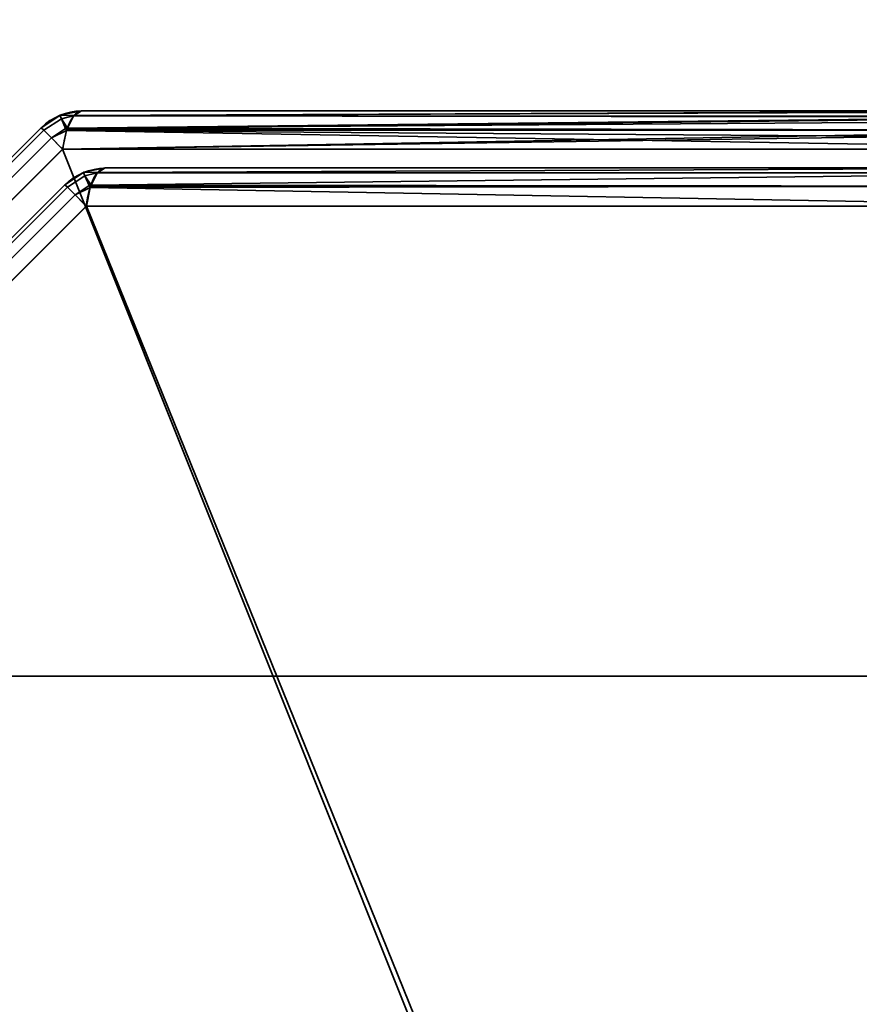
# Model space of a CAD drawing. Header units: millimetres. Extents: x -508 to 6708, y -110 to 248.
# Tile 490 of 656: x 1120 to 1131, y -9 to 3. Entities that reach past the tile are written whole.
import ezdxf

# ---------------------------------------------------------------- set-up
doc = ezdxf.new("R2010")
doc.units = ezdxf.units.MM
doc.layers.add('151', color=7, linetype='Continuous', true_color=0xffffff)

# ---------------------------------------------------------------- blocks, each defined once
blk = doc.blocks.new('UG_SURFACE_002')
at = {"layer": '151', "color": 252, "linetype": 'Continuous', "lineweight": 35}
for points in [[(2057.5, -5.3, 2215.25), (2057.5, 229.4, 2215.25), (942.5, 229.4, 2215.25), (942.5, -5.3, 2215.25)], [(1092.5, -5.3, 2065.25), (1092.5, 229.4, 2065.25), (1907.5, 229.4, 2065.25), (1907.5, -5.3, 2065.25)], [(2057.5, -5.3, 2215.25), (942.5, -5.3, 2215.25), (1092.5, -5.3, 2065.25), (1907.5, -5.3, 2065.25)]]:
    blk.add_3dface(points, dxfattribs=at)
blk = doc.blocks.new('UG_SURFACE_256')
at = {"layer": '151', "color": 252, "linetype": 'Continuous', "lineweight": 35}
for points in [[(1082, -5.3, 2075.25), (1918, -5.3, 2075.25), (1916.5, -5.3, 2073.75), (1083.5, -5.3, 2073.75)], [(1082, -5.3, 2075.25), (1082, -22.22, 2075.25), (1918, -22.22, 2075.25), (1918, -5.3, 2075.25)], [(1083.5, -5.3, 2073.75), (1916.5, -5.3, 2073.75), (1916.5, -22.22, 2073.75), (1083.5, -22.22, 2073.75)]]:
    blk.add_3dface(points, dxfattribs=at)
blk = doc.blocks.new('UG_SURFACE_267')
at = {"layer": '151', "color": 252, "linetype": 'Continuous', "lineweight": 35}
for points in [[(1120.832, 1.587, 1157.739), (1120.605, 1.436, 1157.739), (1120.637, 1.404, 1157.986), (1120.851, 1.546, 1157.987)], [(1120.832, 1.587, 1157.739), (1120.832, 1.587, 1010.761), (1120.605, 1.436, 1010.761), (1120.605, 1.436, 1157.739)], [(1120.851, 1.546, 1010.513), (1120.637, 1.404, 1010.514), (1120.605, 1.436, 1010.761), (1120.832, 1.587, 1010.761)], [(1120.851, 1.546, 1157.987), (1120.834, 1.588, 1157.739), (1120.832, 1.587, 1157.739)], [(1120.834, 1.588, 1010.761), (1120.832, 1.587, 1010.761), (1120.832, 1.587, 1157.739), (1120.834, 1.588, 1157.739)], [(1120.832, 1.587, 1010.761), (1120.834, 1.588, 1010.761), (1120.851, 1.546, 1010.513)], [(1121.007, 1.586, 1157.987), (1121.1, 1.641, 1157.739), (1120.834, 1.588, 1157.739)], [(1120.834, 1.588, 1157.739), (1121.1, 1.641, 1157.739), (1121.1, 1.641, 1010.761), (1120.834, 1.588, 1010.761)], [(1120.834, 1.588, 1010.761), (1121.1, 1.641, 1010.761), (1121.007, 1.586, 1010.513)], [(1120.834, 1.588, 1157.739), (1120.851, 1.546, 1157.987), (1121.007, 1.586, 1157.987)], [(1121.007, 1.586, 1010.513), (1120.851, 1.546, 1010.513), (1120.834, 1.588, 1010.761)], [(1121.001, 1.583, 1158.001), (1121.007, 1.586, 1157.987), (1120.851, 1.546, 1157.987)], [(1120.851, 1.546, 1010.513), (1121.007, 1.586, 1010.513), (1121.001, 1.583, 1010.499)], [(1120.926, 1.43, 1158.202), (1121.001, 1.583, 1158.001), (1120.851, 1.546, 1157.987)], [(1120.851, 1.546, 1010.513), (1121.001, 1.583, 1010.499), (1120.926, 1.43, 1010.298)], [(1120.919, 1.418, 1010.281), (1120.926, 1.43, 1010.298), (1134.198, 1.576, 1005.54)], [(1134.198, 1.576, 1005.54), (1134.21, 1.568, 1005.499), (1120.919, 1.418, 1010.281)], [(1134.196, 1.567, 1162.955), (1121.001, 1.583, 1158.001), (1120.926, 1.43, 1158.202)], [(1120.926, 1.43, 1010.298), (1121.001, 1.583, 1010.499), (1134.198, 1.576, 1005.54)], [(1121.001, 1.583, 1010.499), (1121.007, 1.586, 1010.513), (1134.1, 1.641, 1005.873)], [(1134.1, 1.641, 1005.873), (1134.198, 1.576, 1005.54), (1121.001, 1.583, 1010.499)], [(1121.007, 1.586, 1157.987), (1121.001, 1.583, 1158.001), (1134.196, 1.567, 1162.955)], [(1121.007, 1.586, 1157.987), (1134.131, 1.636, 1162.732), (1134.1, 1.641, 1162.627)], [(1134.1, 1.641, 1162.627), (1121.1, 1.641, 1157.739), (1121.007, 1.586, 1157.987)], [(1121.007, 1.586, 1010.513), (1121.1, 1.641, 1010.761), (1134.1, 1.641, 1005.873)], [(1121.007, 1.586, 1157.987), (1134.196, 1.567, 1162.955), (1134.131, 1.636, 1162.732)], [(1134.1, 1.641, 1162.627), (1134.1, 1.641, 1005.873), (1121.1, 1.641, 1010.761), (1121.1, 1.641, 1157.739)], [(1120.901, 1.425, 1158.204), (1120.851, 1.546, 1157.987), (1120.637, 1.404, 1157.987), (1120.729, 1.312, 1158.201)], [(1120.637, 1.404, 1157.986), (1120.637, 1.404, 1157.987), (1120.851, 1.546, 1157.987)], [(1120.851, 1.546, 1010.513), (1120.637, 1.404, 1010.513), (1120.637, 1.404, 1010.514)], [(1120.729, 1.312, 1010.299), (1120.637, 1.404, 1010.513), (1120.851, 1.546, 1010.513), (1120.901, 1.425, 1010.296)], [(1120.851, 1.546, 1157.987), (1120.901, 1.425, 1158.204), (1120.926, 1.43, 1158.202)], [(1120.926, 1.43, 1010.298), (1120.901, 1.425, 1010.296), (1120.851, 1.546, 1010.513)], [(1134.21, 1.568, 1005.499), (1134.278, 1.41, 1005.266), (1120.919, 1.418, 1010.281)], [(1120.926, 1.43, 1158.202), (1134.236, 1.525, 1163.09), (1134.196, 1.567, 1162.955)], [(1120.926, 1.43, 1158.202), (1134.276, 1.406, 1163.228), (1134.236, 1.525, 1163.09)], [(1110.596, -8.637, 1157.986), (1120.637, 1.404, 1157.986), (1120.605, 1.436, 1157.739), (1110.564, -8.605, 1157.739)], [(1120.637, 1.404, 1010.514), (1110.596, -8.637, 1010.514), (1110.564, -8.605, 1010.761), (1120.605, 1.436, 1010.761)], [(1120.605, 1.436, 1157.739), (1120.605, 1.436, 1010.761), (1110.564, -8.605, 1010.761), (1110.564, -8.605, 1157.739)], [(1120.637, 1.404, 1157.987), (1120.637, 1.404, 1157.986), (1110.596, -8.637, 1157.986), (1110.596, -8.637, 1157.987)], [(1110.596, -8.637, 1157.987), (1110.688, -8.729, 1158.201), (1120.729, 1.312, 1158.201), (1120.637, 1.404, 1157.987)], [(1120.637, 1.404, 1010.513), (1120.729, 1.312, 1010.299), (1110.688, -8.729, 1010.299), (1110.596, -8.637, 1010.513)], [(1110.596, -8.637, 1010.513), (1110.596, -8.637, 1010.514), (1120.637, 1.404, 1010.514), (1120.637, 1.404, 1010.513)], [(1120.729, 1.312, 1158.201), (1120.73, 1.311, 1158.204), (1120.901, 1.425, 1158.204)], [(1120.901, 1.425, 1010.296), (1120.73, 1.311, 1010.296), (1120.729, 1.312, 1010.299)], [(1120.916, 1.4, 1158.229), (1120.901, 1.425, 1158.204), (1120.73, 1.311, 1158.204)], [(1120.73, 1.311, 1010.296), (1120.901, 1.425, 1010.296), (1120.916, 1.4, 1010.271)], [(1120.73, 1.311, 1158.204), (1120.867, 1.173, 1158.357), (1120.916, 1.4, 1158.229)], [(1120.916, 1.4, 1010.271), (1120.867, 1.173, 1010.143), (1120.73, 1.311, 1010.296)], [(1120.867, 1.173, 1010.143), (1120.916, 1.4, 1010.271), (1134.278, 1.41, 1005.266)], [(1134.278, 1.41, 1005.266), (1134.294, 1.373, 1005.212), (1120.867, 1.173, 1010.143)], [(1120.916, 1.4, 1158.229), (1120.867, 1.173, 1158.357), (1134.332, 1.173, 1163.419)], [(1134.294, 1.373, 1005.212), (1134.332, 1.173, 1005.08), (1120.867, 1.173, 1010.143)], [(1120.919, 1.418, 1158.219), (1120.926, 1.43, 1158.202), (1120.901, 1.425, 1158.204)], [(1120.901, 1.425, 1010.296), (1120.926, 1.43, 1010.298), (1120.919, 1.418, 1010.281)], [(1120.901, 1.425, 1158.204), (1120.916, 1.4, 1158.229), (1120.919, 1.418, 1158.219)], [(1120.919, 1.418, 1010.281), (1120.916, 1.4, 1010.271), (1120.901, 1.425, 1010.296)], [(1134.276, 1.406, 1163.228), (1120.919, 1.418, 1158.219), (1120.916, 1.4, 1158.229)], [(1120.916, 1.4, 1010.271), (1120.919, 1.418, 1010.281), (1134.278, 1.41, 1005.266)], [(1120.916, 1.4, 1158.229), (1134.31, 1.307, 1163.343), (1134.276, 1.406, 1163.228)], [(1120.916, 1.4, 1158.229), (1134.332, 1.173, 1163.419), (1134.31, 1.307, 1163.343)], [(1120.926, 1.43, 1158.202), (1120.919, 1.418, 1158.219), (1134.276, 1.406, 1163.228)], [(1120.73, 1.311, 1158.204), (1120.729, 1.312, 1158.201), (1110.688, -8.729, 1158.201), (1110.689, -8.73, 1158.204)], [(1110.689, -8.73, 1010.296), (1110.688, -8.729, 1010.299), (1120.729, 1.312, 1010.299), (1120.73, 1.311, 1010.296)], [(1110.689, -8.73, 1158.204), (1110.827, -8.868, 1158.357), (1120.867, 1.173, 1158.357), (1120.73, 1.311, 1158.204)], [(1120.73, 1.311, 1010.296), (1120.867, 1.173, 1010.143), (1110.827, -8.868, 1010.143), (1110.689, -8.73, 1010.296)], [(1120.867, 1.173, 1158.357), (1110.827, -8.868, 1158.357), (1110.827, -22.332, 1163.419), (1130.252, -22.332, 1170.723)], [(1130.252, -22.332, 997.777), (1110.827, -22.332, 1005.08), (1110.827, -8.868, 1010.143), (1120.867, 1.173, 1010.143)], [(1130.252, -22.332, 1170.723), (1134.332, -18.252, 1170.723), (1134.332, 1.173, 1163.419), (1120.867, 1.173, 1158.357)], [(1120.867, 1.173, 1010.143), (1134.332, 1.173, 1005.08), (1134.332, -18.252, 997.777), (1130.252, -22.332, 997.777)], [(1121.122, 0.887, 1011.182), (1121.122, 0.887, 1157.318), (1120.895, 0.736, 1157.318), (1120.895, 0.736, 1011.182)], [(1121.122, 0.887, 1011.182), (1120.895, 0.736, 1011.182), (1120.927, 0.704, 1010.935), (1121.141, 0.846, 1010.933)], [(1121.141, 0.846, 1157.567), (1120.927, 0.704, 1157.565), (1120.895, 0.736, 1157.318), (1121.122, 0.887, 1157.318)], [(1121.123, 0.888, 1157.318), (1121.122, 0.887, 1157.318), (1121.122, 0.887, 1011.182), (1121.123, 0.888, 1011.182)], [(1121.141, 0.846, 1010.933), (1121.123, 0.888, 1011.182), (1121.122, 0.887, 1011.182)], [(1121.122, 0.887, 1157.318), (1121.123, 0.888, 1157.318), (1121.141, 0.846, 1157.567)], [(1121.123, 0.888, 1011.182), (1121.39, 0.941, 1011.182), (1121.39, 0.941, 1157.318), (1121.123, 0.888, 1157.318)], [(1121.297, 0.886, 1010.934), (1121.39, 0.941, 1011.182), (1121.123, 0.888, 1011.182)], [(1121.123, 0.888, 1157.318), (1121.39, 0.941, 1157.318), (1121.297, 0.886, 1157.566)], [(1121.123, 0.888, 1011.182), (1121.141, 0.846, 1010.933), (1121.297, 0.886, 1010.934)], [(1121.297, 0.886, 1157.566), (1121.141, 0.846, 1157.567), (1121.123, 0.888, 1157.318)], [(1121.292, 0.883, 1010.92), (1121.297, 0.886, 1010.934), (1121.141, 0.846, 1010.933)], [(1121.141, 0.846, 1157.567), (1121.297, 0.886, 1157.566), (1121.292, 0.883, 1157.58)], [(1121.216, 0.73, 1010.718), (1121.292, 0.883, 1010.92), (1121.141, 0.846, 1010.933)], [(1121.141, 0.846, 1157.567), (1121.292, 0.883, 1157.58), (1121.216, 0.73, 1157.781)], [(1134.002, 0.883, 1162.359), (1133.92, 0.718, 1162.577), (1121.21, 0.718, 1157.798), (1121.216, 0.73, 1157.781)], [(1121.216, 0.73, 1157.781), (1121.292, 0.883, 1157.58), (1134.002, 0.883, 1162.359)], [(1133.92, 0.718, 1005.923), (1134.002, 0.883, 1006.141), (1121.292, 0.883, 1010.92), (1121.216, 0.73, 1010.718)], [(1134.1, 0.941, 1162.097), (1134.002, 0.883, 1162.359), (1121.292, 0.883, 1157.58), (1121.297, 0.886, 1157.566)], [(1121.297, 0.886, 1010.934), (1121.292, 0.883, 1010.92), (1134.002, 0.883, 1006.141)], [(1121.297, 0.886, 1157.566), (1121.39, 0.941, 1157.318), (1134.1, 0.941, 1162.097)], [(1134.002, 0.883, 1006.141), (1134.1, 0.941, 1006.403), (1121.39, 0.941, 1011.182), (1121.297, 0.886, 1010.934)], [(1134.1, 0.941, 1162.097), (1121.39, 0.941, 1157.318), (1121.39, 0.941, 1011.182), (1134.1, 0.941, 1006.403)], [(1111.296, -8.927, 1010.935), (1120.927, 0.704, 1010.935), (1120.895, 0.736, 1011.182), (1111.264, -8.895, 1011.182)], [(1120.895, 0.736, 1157.318), (1111.264, -8.895, 1157.318), (1111.264, -8.895, 1011.182), (1120.895, 0.736, 1011.182)], [(1120.927, 0.704, 1157.565), (1111.296, -8.927, 1157.565), (1111.264, -8.895, 1157.318), (1120.895, 0.736, 1157.318)], [(1121.191, 0.725, 1010.717), (1121.141, 0.846, 1010.933), (1120.927, 0.704, 1010.933), (1121.019, 0.612, 1010.72)], [(1120.927, 0.704, 1010.935), (1120.927, 0.704, 1010.933), (1121.141, 0.846, 1010.933)], [(1121.141, 0.846, 1157.567), (1120.927, 0.704, 1157.567), (1120.927, 0.704, 1157.565)], [(1121.019, 0.612, 1157.78), (1120.927, 0.704, 1157.567), (1121.141, 0.846, 1157.567), (1121.191, 0.725, 1157.783)], [(1121.141, 0.846, 1010.933), (1121.191, 0.725, 1010.717), (1121.216, 0.73, 1010.718)], [(1121.216, 0.73, 1157.781), (1121.191, 0.725, 1157.783), (1121.141, 0.846, 1157.567)], [(1121.21, 0.718, 1010.702), (1121.216, 0.73, 1010.718), (1121.191, 0.725, 1010.717)], [(1121.191, 0.725, 1157.783), (1121.216, 0.73, 1157.781), (1121.21, 0.718, 1157.798)], [(1121.216, 0.73, 1010.718), (1121.21, 0.718, 1010.702), (1133.92, 0.718, 1005.923)], [(1120.927, 0.704, 1010.933), (1120.927, 0.704, 1010.935), (1111.296, -8.927, 1010.935), (1111.296, -8.927, 1010.933)], [(1111.296, -8.927, 1010.933), (1111.388, -9.019, 1010.72), (1121.019, 0.612, 1010.72), (1120.927, 0.704, 1010.933)], [(1120.927, 0.704, 1157.567), (1121.019, 0.612, 1157.78), (1111.388, -9.019, 1157.78), (1111.296, -8.927, 1157.567)], [(1111.296, -8.927, 1157.567), (1111.296, -8.927, 1157.565), (1120.927, 0.704, 1157.565), (1120.927, 0.704, 1157.567)], [(1121.02, 0.611, 1010.717), (1121.019, 0.612, 1010.72), (1111.388, -9.019, 1010.72), (1111.389, -9.02, 1010.717)], [(1111.389, -9.02, 1157.783), (1111.388, -9.019, 1157.78), (1121.019, 0.612, 1157.78), (1121.02, 0.611, 1157.783)], [(1111.389, -9.02, 1010.717), (1111.527, -9.157, 1010.564), (1121.158, 0.473, 1010.564), (1121.02, 0.611, 1010.717)], [(1121.02, 0.611, 1157.783), (1121.158, 0.473, 1157.936), (1111.527, -9.157, 1157.936), (1111.389, -9.02, 1157.783)], [(1121.019, 0.612, 1010.72), (1121.02, 0.611, 1010.717), (1121.191, 0.725, 1010.717)], [(1121.191, 0.725, 1157.783), (1121.02, 0.611, 1157.783), (1121.019, 0.612, 1157.78)], [(1121.206, 0.7, 1010.692), (1121.191, 0.725, 1010.717), (1121.02, 0.611, 1010.717)], [(1121.02, 0.611, 1157.783), (1121.191, 0.725, 1157.783), (1121.206, 0.7, 1157.808)], [(1121.02, 0.611, 1010.717), (1121.158, 0.473, 1010.564), (1121.206, 0.7, 1010.692)], [(1121.206, 0.7, 1157.808), (1121.158, 0.473, 1157.936), (1121.02, 0.611, 1157.783)], [(1133.92, 0.718, 1162.577), (1133.868, 0.473, 1162.715), (1121.158, 0.473, 1157.936), (1121.206, 0.7, 1157.808)], [(1121.206, 0.7, 1010.692), (1121.158, 0.473, 1010.564), (1133.868, 0.473, 1005.785)], [(1121.191, 0.725, 1010.717), (1121.206, 0.7, 1010.692), (1121.21, 0.718, 1010.702)], [(1121.21, 0.718, 1157.798), (1121.206, 0.7, 1157.808), (1121.191, 0.725, 1157.783)], [(1121.206, 0.7, 1157.808), (1121.21, 0.718, 1157.798), (1133.92, 0.718, 1162.577)], [(1133.868, 0.473, 1005.785), (1133.92, 0.718, 1005.923), (1121.21, 0.718, 1010.702), (1121.206, 0.7, 1010.692)], [(1130.485, -22.565, 1170.105), (1111.527, -21.868, 1162.715), (1111.527, -9.157, 1157.936), (1121.158, 0.473, 1157.936)], [(1121.158, 0.473, 1010.564), (1111.527, -9.157, 1010.564), (1111.527, -21.868, 1005.785), (1130.485, -22.565, 998.395)], [(1121.158, 0.473, 1157.936), (1133.868, 0.473, 1162.715), (1134.565, -18.485, 1170.105), (1130.485, -22.565, 1170.105)], [(1130.485, -22.565, 998.395), (1134.565, -18.485, 998.395), (1133.868, 0.473, 1005.785), (1121.158, 0.473, 1010.564)]]:
    blk.add_3dface(points, dxfattribs=at)
blk = doc.blocks.new('UG_SURFACE_291')
at = {"layer": '151', "color": 252, "linetype": 'Continuous', "lineweight": 35}
for points in [[(1120.832, 1.587, 1157.739), (1120.605, 1.436, 1157.739), (1120.637, 1.404, 1157.986), (1120.851, 1.546, 1157.987)], [(1120.832, 1.587, 1157.739), (1120.832, 1.587, 1010.761), (1120.605, 1.436, 1010.761), (1120.605, 1.436, 1157.739)], [(1120.851, 1.546, 1010.513), (1120.637, 1.404, 1010.514), (1120.605, 1.436, 1010.761), (1120.832, 1.587, 1010.761)], [(1120.851, 1.546, 1157.987), (1120.834, 1.588, 1157.739), (1120.832, 1.587, 1157.739)], [(1120.834, 1.588, 1010.761), (1120.832, 1.587, 1010.761), (1120.832, 1.587, 1157.739), (1120.834, 1.588, 1157.739)], [(1120.832, 1.587, 1010.761), (1120.834, 1.588, 1010.761), (1120.851, 1.546, 1010.513)], [(1121.007, 1.586, 1157.987), (1121.1, 1.641, 1157.739), (1120.834, 1.588, 1157.739)], [(1120.834, 1.588, 1157.739), (1121.1, 1.641, 1157.739), (1121.1, 1.641, 1010.761), (1120.834, 1.588, 1010.761)], [(1120.834, 1.588, 1010.761), (1121.1, 1.641, 1010.761), (1121.007, 1.586, 1010.513)], [(1120.834, 1.588, 1157.739), (1120.851, 1.546, 1157.987), (1121.007, 1.586, 1157.987)], [(1121.007, 1.586, 1010.513), (1120.851, 1.546, 1010.513), (1120.834, 1.588, 1010.761)], [(1121.001, 1.583, 1158.001), (1121.007, 1.586, 1157.987), (1120.851, 1.546, 1157.987)], [(1120.851, 1.546, 1010.513), (1121.007, 1.586, 1010.513), (1121.001, 1.583, 1010.499)], [(1120.926, 1.43, 1158.202), (1121.001, 1.583, 1158.001), (1120.851, 1.546, 1157.987)], [(1120.851, 1.546, 1010.513), (1121.001, 1.583, 1010.499), (1120.926, 1.43, 1010.298)], [(1120.919, 1.418, 1010.281), (1120.926, 1.43, 1010.298), (1134.198, 1.576, 1005.54)], [(1134.198, 1.576, 1005.54), (1134.21, 1.568, 1005.499), (1120.919, 1.418, 1010.281)], [(1134.196, 1.567, 1162.955), (1121.001, 1.583, 1158.001), (1120.926, 1.43, 1158.202)], [(1120.926, 1.43, 1010.298), (1121.001, 1.583, 1010.499), (1134.198, 1.576, 1005.54)], [(1121.001, 1.583, 1010.499), (1121.007, 1.586, 1010.513), (1134.1, 1.641, 1005.873)], [(1134.1, 1.641, 1005.873), (1134.198, 1.576, 1005.54), (1121.001, 1.583, 1010.499)], [(1121.007, 1.586, 1157.987), (1121.001, 1.583, 1158.001), (1134.196, 1.567, 1162.955)], [(1121.007, 1.586, 1157.987), (1134.131, 1.636, 1162.732), (1134.1, 1.641, 1162.627)], [(1134.1, 1.641, 1162.627), (1121.1, 1.641, 1157.739), (1121.007, 1.586, 1157.987)], [(1121.007, 1.586, 1010.513), (1121.1, 1.641, 1010.761), (1134.1, 1.641, 1005.873)], [(1121.007, 1.586, 1157.987), (1134.196, 1.567, 1162.955), (1134.131, 1.636, 1162.732)], [(1134.1, 1.641, 1162.627), (1134.1, 1.641, 1005.873), (1121.1, 1.641, 1010.761), (1121.1, 1.641, 1157.739)], [(1120.901, 1.425, 1158.204), (1120.851, 1.546, 1157.987), (1120.637, 1.404, 1157.987), (1120.729, 1.312, 1158.201)], [(1120.637, 1.404, 1157.986), (1120.637, 1.404, 1157.987), (1120.851, 1.546, 1157.987)], [(1120.851, 1.546, 1010.513), (1120.637, 1.404, 1010.513), (1120.637, 1.404, 1010.514)], [(1120.729, 1.312, 1010.299), (1120.637, 1.404, 1010.513), (1120.851, 1.546, 1010.513), (1120.901, 1.425, 1010.296)], [(1120.851, 1.546, 1157.987), (1120.901, 1.425, 1158.204), (1120.926, 1.43, 1158.202)], [(1120.926, 1.43, 1010.298), (1120.901, 1.425, 1010.296), (1120.851, 1.546, 1010.513)], [(1134.21, 1.568, 1005.499), (1134.278, 1.41, 1005.266), (1120.919, 1.418, 1010.281)], [(1120.926, 1.43, 1158.202), (1134.236, 1.525, 1163.09), (1134.196, 1.567, 1162.955)], [(1120.926, 1.43, 1158.202), (1134.276, 1.406, 1163.228), (1134.236, 1.525, 1163.09)], [(1110.596, -8.637, 1157.986), (1120.637, 1.404, 1157.986), (1120.605, 1.436, 1157.739), (1110.564, -8.605, 1157.739)], [(1120.637, 1.404, 1010.514), (1110.596, -8.637, 1010.514), (1110.564, -8.605, 1010.761), (1120.605, 1.436, 1010.761)], [(1120.605, 1.436, 1157.739), (1120.605, 1.436, 1010.761), (1110.564, -8.605, 1010.761), (1110.564, -8.605, 1157.739)], [(1120.637, 1.404, 1157.987), (1120.637, 1.404, 1157.986), (1110.596, -8.637, 1157.986), (1110.596, -8.637, 1157.987)], [(1110.596, -8.637, 1157.987), (1110.688, -8.729, 1158.201), (1120.729, 1.312, 1158.201), (1120.637, 1.404, 1157.987)], [(1120.637, 1.404, 1010.513), (1120.729, 1.312, 1010.299), (1110.688, -8.729, 1010.299), (1110.596, -8.637, 1010.513)], [(1110.596, -8.637, 1010.513), (1110.596, -8.637, 1010.514), (1120.637, 1.404, 1010.514), (1120.637, 1.404, 1010.513)], [(1120.729, 1.312, 1158.201), (1120.73, 1.311, 1158.204), (1120.901, 1.425, 1158.204)], [(1120.901, 1.425, 1010.296), (1120.73, 1.311, 1010.296), (1120.729, 1.312, 1010.299)], [(1120.916, 1.4, 1158.229), (1120.901, 1.425, 1158.204), (1120.73, 1.311, 1158.204)], [(1120.73, 1.311, 1010.296), (1120.901, 1.425, 1010.296), (1120.916, 1.4, 1010.271)], [(1120.73, 1.311, 1158.204), (1120.867, 1.173, 1158.357), (1120.916, 1.4, 1158.229)], [(1120.916, 1.4, 1010.271), (1120.867, 1.173, 1010.143), (1120.73, 1.311, 1010.296)], [(1120.867, 1.173, 1010.143), (1120.916, 1.4, 1010.271), (1134.278, 1.41, 1005.266)], [(1134.278, 1.41, 1005.266), (1134.294, 1.373, 1005.212), (1120.867, 1.173, 1010.143)], [(1120.916, 1.4, 1158.229), (1120.867, 1.173, 1158.357), (1134.332, 1.173, 1163.419)], [(1134.294, 1.373, 1005.212), (1134.332, 1.173, 1005.08), (1120.867, 1.173, 1010.143)], [(1120.919, 1.418, 1158.219), (1120.926, 1.43, 1158.202), (1120.901, 1.425, 1158.204)], [(1120.901, 1.425, 1010.296), (1120.926, 1.43, 1010.298), (1120.919, 1.418, 1010.281)], [(1120.901, 1.425, 1158.204), (1120.916, 1.4, 1158.229), (1120.919, 1.418, 1158.219)], [(1120.919, 1.418, 1010.281), (1120.916, 1.4, 1010.271), (1120.901, 1.425, 1010.296)], [(1134.276, 1.406, 1163.228), (1120.919, 1.418, 1158.219), (1120.916, 1.4, 1158.229)], [(1120.916, 1.4, 1010.271), (1120.919, 1.418, 1010.281), (1134.278, 1.41, 1005.266)], [(1120.916, 1.4, 1158.229), (1134.31, 1.307, 1163.343), (1134.276, 1.406, 1163.228)], [(1120.916, 1.4, 1158.229), (1134.332, 1.173, 1163.419), (1134.31, 1.307, 1163.343)], [(1120.926, 1.43, 1158.202), (1120.919, 1.418, 1158.219), (1134.276, 1.406, 1163.228)], [(1120.73, 1.311, 1158.204), (1120.729, 1.312, 1158.201), (1110.688, -8.729, 1158.201), (1110.689, -8.73, 1158.204)], [(1110.689, -8.73, 1010.296), (1110.688, -8.729, 1010.299), (1120.729, 1.312, 1010.299), (1120.73, 1.311, 1010.296)], [(1110.689, -8.73, 1158.204), (1110.827, -8.868, 1158.357), (1120.867, 1.173, 1158.357), (1120.73, 1.311, 1158.204)], [(1120.73, 1.311, 1010.296), (1120.867, 1.173, 1010.143), (1110.827, -8.868, 1010.143), (1110.689, -8.73, 1010.296)], [(1120.867, 1.173, 1158.357), (1110.827, -8.868, 1158.357), (1110.827, -22.332, 1163.419), (1130.252, -22.332, 1170.723)], [(1130.252, -22.332, 997.777), (1110.827, -22.332, 1005.08), (1110.827, -8.868, 1010.143), (1120.867, 1.173, 1010.143)], [(1130.252, -22.332, 1170.723), (1134.332, -18.252, 1170.723), (1134.332, 1.173, 1163.419), (1120.867, 1.173, 1158.357)], [(1120.867, 1.173, 1010.143), (1134.332, 1.173, 1005.08), (1134.332, -18.252, 997.777), (1130.252, -22.332, 997.777)], [(1121.122, 0.887, 1011.182), (1121.122, 0.887, 1157.318), (1120.895, 0.736, 1157.318), (1120.895, 0.736, 1011.182)], [(1121.122, 0.887, 1011.182), (1120.895, 0.736, 1011.182), (1120.927, 0.704, 1010.935), (1121.141, 0.846, 1010.933)], [(1121.141, 0.846, 1157.567), (1120.927, 0.704, 1157.565), (1120.895, 0.736, 1157.318), (1121.122, 0.887, 1157.318)], [(1121.123, 0.888, 1157.318), (1121.122, 0.887, 1157.318), (1121.122, 0.887, 1011.182), (1121.123, 0.888, 1011.182)], [(1121.141, 0.846, 1010.933), (1121.123, 0.888, 1011.182), (1121.122, 0.887, 1011.182)], [(1121.122, 0.887, 1157.318), (1121.123, 0.888, 1157.318), (1121.141, 0.846, 1157.567)], [(1121.123, 0.888, 1011.182), (1121.39, 0.941, 1011.182), (1121.39, 0.941, 1157.318), (1121.123, 0.888, 1157.318)], [(1121.297, 0.886, 1010.934), (1121.39, 0.941, 1011.182), (1121.123, 0.888, 1011.182)], [(1121.123, 0.888, 1157.318), (1121.39, 0.941, 1157.318), (1121.297, 0.886, 1157.566)], [(1121.123, 0.888, 1011.182), (1121.141, 0.846, 1010.933), (1121.297, 0.886, 1010.934)], [(1121.297, 0.886, 1157.566), (1121.141, 0.846, 1157.567), (1121.123, 0.888, 1157.318)], [(1121.292, 0.883, 1010.92), (1121.297, 0.886, 1010.934), (1121.141, 0.846, 1010.933)], [(1121.141, 0.846, 1157.567), (1121.297, 0.886, 1157.566), (1121.292, 0.883, 1157.58)], [(1121.216, 0.73, 1010.718), (1121.292, 0.883, 1010.92), (1121.141, 0.846, 1010.933)], [(1121.141, 0.846, 1157.567), (1121.292, 0.883, 1157.58), (1121.216, 0.73, 1157.781)], [(1134.002, 0.883, 1162.359), (1133.92, 0.718, 1162.577), (1121.21, 0.718, 1157.798), (1121.216, 0.73, 1157.781)], [(1121.216, 0.73, 1157.781), (1121.292, 0.883, 1157.58), (1134.002, 0.883, 1162.359)], [(1133.92, 0.718, 1005.923), (1134.002, 0.883, 1006.141), (1121.292, 0.883, 1010.92), (1121.216, 0.73, 1010.718)], [(1134.1, 0.941, 1162.097), (1134.002, 0.883, 1162.359), (1121.292, 0.883, 1157.58), (1121.297, 0.886, 1157.566)], [(1121.297, 0.886, 1010.934), (1121.292, 0.883, 1010.92), (1134.002, 0.883, 1006.141)], [(1121.297, 0.886, 1157.566), (1121.39, 0.941, 1157.318), (1134.1, 0.941, 1162.097)], [(1134.002, 0.883, 1006.141), (1134.1, 0.941, 1006.403), (1121.39, 0.941, 1011.182), (1121.297, 0.886, 1010.934)], [(1134.1, 0.941, 1162.097), (1121.39, 0.941, 1157.318), (1121.39, 0.941, 1011.182), (1134.1, 0.941, 1006.403)], [(1111.296, -8.927, 1010.935), (1120.927, 0.704, 1010.935), (1120.895, 0.736, 1011.182), (1111.264, -8.895, 1011.182)], [(1120.895, 0.736, 1157.318), (1111.264, -8.895, 1157.318), (1111.264, -8.895, 1011.182), (1120.895, 0.736, 1011.182)], [(1120.927, 0.704, 1157.565), (1111.296, -8.927, 1157.565), (1111.264, -8.895, 1157.318), (1120.895, 0.736, 1157.318)], [(1121.191, 0.725, 1010.717), (1121.141, 0.846, 1010.933), (1120.927, 0.704, 1010.933), (1121.019, 0.612, 1010.72)], [(1120.927, 0.704, 1010.935), (1120.927, 0.704, 1010.933), (1121.141, 0.846, 1010.933)], [(1121.141, 0.846, 1157.567), (1120.927, 0.704, 1157.567), (1120.927, 0.704, 1157.565)], [(1121.019, 0.612, 1157.78), (1120.927, 0.704, 1157.567), (1121.141, 0.846, 1157.567), (1121.191, 0.725, 1157.783)], [(1121.141, 0.846, 1010.933), (1121.191, 0.725, 1010.717), (1121.216, 0.73, 1010.718)], [(1121.216, 0.73, 1157.781), (1121.191, 0.725, 1157.783), (1121.141, 0.846, 1157.567)], [(1121.21, 0.718, 1010.702), (1121.216, 0.73, 1010.718), (1121.191, 0.725, 1010.717)], [(1121.191, 0.725, 1157.783), (1121.216, 0.73, 1157.781), (1121.21, 0.718, 1157.798)], [(1121.216, 0.73, 1010.718), (1121.21, 0.718, 1010.702), (1133.92, 0.718, 1005.923)], [(1120.927, 0.704, 1010.933), (1120.927, 0.704, 1010.935), (1111.296, -8.927, 1010.935), (1111.296, -8.927, 1010.933)], [(1111.296, -8.927, 1010.933), (1111.388, -9.019, 1010.72), (1121.019, 0.612, 1010.72), (1120.927, 0.704, 1010.933)], [(1120.927, 0.704, 1157.567), (1121.019, 0.612, 1157.78), (1111.388, -9.019, 1157.78), (1111.296, -8.927, 1157.567)], [(1111.296, -8.927, 1157.567), (1111.296, -8.927, 1157.565), (1120.927, 0.704, 1157.565), (1120.927, 0.704, 1157.567)], [(1121.02, 0.611, 1010.717), (1121.019, 0.612, 1010.72), (1111.388, -9.019, 1010.72), (1111.389, -9.02, 1010.717)], [(1111.389, -9.02, 1157.783), (1111.388, -9.019, 1157.78), (1121.019, 0.612, 1157.78), (1121.02, 0.611, 1157.783)], [(1111.389, -9.02, 1010.717), (1111.527, -9.157, 1010.564), (1121.158, 0.473, 1010.564), (1121.02, 0.611, 1010.717)], [(1121.02, 0.611, 1157.783), (1121.158, 0.473, 1157.936), (1111.527, -9.157, 1157.936), (1111.389, -9.02, 1157.783)], [(1121.019, 0.612, 1010.72), (1121.02, 0.611, 1010.717), (1121.191, 0.725, 1010.717)], [(1121.191, 0.725, 1157.783), (1121.02, 0.611, 1157.783), (1121.019, 0.612, 1157.78)], [(1121.206, 0.7, 1010.692), (1121.191, 0.725, 1010.717), (1121.02, 0.611, 1010.717)], [(1121.02, 0.611, 1157.783), (1121.191, 0.725, 1157.783), (1121.206, 0.7, 1157.808)], [(1121.02, 0.611, 1010.717), (1121.158, 0.473, 1010.564), (1121.206, 0.7, 1010.692)], [(1121.206, 0.7, 1157.808), (1121.158, 0.473, 1157.936), (1121.02, 0.611, 1157.783)], [(1133.92, 0.718, 1162.577), (1133.868, 0.473, 1162.715), (1121.158, 0.473, 1157.936), (1121.206, 0.7, 1157.808)], [(1121.206, 0.7, 1010.692), (1121.158, 0.473, 1010.564), (1133.868, 0.473, 1005.785)], [(1121.191, 0.725, 1010.717), (1121.206, 0.7, 1010.692), (1121.21, 0.718, 1010.702)], [(1121.21, 0.718, 1157.798), (1121.206, 0.7, 1157.808), (1121.191, 0.725, 1157.783)], [(1121.206, 0.7, 1157.808), (1121.21, 0.718, 1157.798), (1133.92, 0.718, 1162.577)], [(1133.868, 0.473, 1005.785), (1133.92, 0.718, 1005.923), (1121.21, 0.718, 1010.702), (1121.206, 0.7, 1010.692)], [(1130.485, -22.565, 1170.105), (1111.527, -21.868, 1162.715), (1111.527, -9.157, 1157.936), (1121.158, 0.473, 1157.936)], [(1121.158, 0.473, 1010.564), (1111.527, -9.157, 1010.564), (1111.527, -21.868, 1005.785), (1130.485, -22.565, 998.395)], [(1121.158, 0.473, 1157.936), (1133.868, 0.473, 1162.715), (1134.565, -18.485, 1170.105), (1130.485, -22.565, 1170.105)], [(1130.485, -22.565, 998.395), (1134.565, -18.485, 998.395), (1133.868, 0.473, 1005.785), (1121.158, 0.473, 1010.564)]]:
    blk.add_3dface(points, dxfattribs=at)

msp = doc.modelspace()

# ---------------------------------------------------------------- linework, layer by layer
at = {"layer": '151', "color": 253, "linetype": 'Continuous', "lineweight": -3}
for p, q in [((1121.1, 1.641, 1010.761), (1121.1, 1.641, 1157.739)), ((1121.1, 1.641, 1157.739), (1134.1, 1.641, 1162.627)), ((1121.1, 1.641, 1010.761), (1134.1, 1.641, 1005.873)), ((1121.1, 1.641, 1010.761), (1121.1, 1.641, 1157.739)), ((1121.1, 1.641, 1010.761), (1134.1, 1.641, 1005.873)), ((1121.1, 1.641, 1157.739), (1134.1, 1.641, 1162.627)), ((1110.564, -8.605, 1010.761), (1120.605, 1.436, 1010.761)), ((1120.605, 1.436, 1157.739), (1110.564, -8.605, 1157.739)), ((1110.564, -8.605, 1010.761), (1120.605, 1.436, 1010.761)), ((1120.605, 1.436, 1157.739), (1110.564, -8.605, 1157.739)), ((1120.605, 1.436, 1010.761), (1120.605, 1.436, 1157.739)), ((1120.605, 1.436, 1010.761), (1120.605, 1.436, 1157.739)), ((1110.827, -8.868, 1010.143), (1120.868, 1.173, 1010.143)), ((1120.868, 1.173, 1158.357), (1110.827, -8.868, 1158.357)), ((1120.868, 1.173, 1158.357), (1110.827, -8.868, 1158.357)), ((1110.827, -8.868, 1010.143), (1120.868, 1.173, 1010.143)), ((1120.868, 1.173, 1010.143), (1134.332, 1.173, 1005.081)), ((1120.868, 1.173, 1158.357), (1134.332, 1.173, 1163.419)), ((1120.868, 1.173, 1010.143), (1134.332, 1.173, 1005.081)), ((1120.868, 1.173, 1158.357), (1134.332, 1.173, 1163.419)), ((1121.39, 0.941, 1157.318), (1121.39, 0.941, 1011.182)), ((1134.1, 0.941, 1162.097), (1121.39, 0.941, 1157.318)), ((1121.39, 0.941, 1011.182), (1134.1, 0.941, 1006.403)), ((1134.1, 0.941, 1162.097), (1121.39, 0.941, 1157.318)), ((1121.39, 0.941, 1011.182), (1134.1, 0.941, 1006.403)), ((1121.39, 0.941, 1157.318), (1121.39, 0.941, 1011.182)), ((1120.895, 0.736, 1157.318), (1111.264, -8.895, 1157.318)), ((1111.264, -8.895, 1011.182), (1120.895, 0.736, 1011.182)), ((1120.895, 0.736, 1157.318), (1111.264, -8.895, 1157.318)), ((1111.264, -8.895, 1011.182), (1120.895, 0.736, 1011.182)), ((1120.895, 0.736, 1011.182), (1120.895, 0.736, 1157.318)), ((1120.895, 0.736, 1011.182), (1120.895, 0.736, 1157.318)), ((1111.527, -9.157, 1157.936), (1121.157, 0.473, 1157.936)), ((1121.157, 0.473, 1010.564), (1111.527, -9.157, 1010.564)), ((1111.527, -9.157, 1157.936), (1121.157, 0.473, 1157.936)), ((1121.157, 0.473, 1010.564), (1111.527, -9.157, 1010.564)), ((1121.157, 0.473, 1157.936), (1133.868, 0.473, 1162.715)), ((1133.868, 0.473, 1005.785), (1121.157, 0.473, 1010.564)), ((1121.157, 0.473, 1157.936), (1133.868, 0.473, 1162.715)), ((1133.868, 0.473, 1005.785), (1121.157, 0.473, 1010.564)), ((942.5, -5.3, 2215.25), (2057.5, -5.3, 2215.25)), ((1918, -5.3, 2075.25), (1082, -5.3, 2075.25)), ((1916.5, -5.3, 2073.75), (1083.5, -5.3, 2073.75)), ((1907.5, -5.3, 2065.25), (1092.5, -5.3, 2065.25))]:
    msp.add_line(p, q, dxfattribs=at)
msp.add_arc((1121.1, 0.941, 1010.761), 0.7, 90, 135, dxfattribs=at)
msp.add_arc((1121.1, 0.941, 1010.761), 0.7, 90, 135, dxfattribs=at)
at = {"layer": '151', "color": 253, "linetype": 'Continuous', "lineweight": -3, "extrusion": (0, 0, -1)}
for centre in [(-1121.1, 0.941, -1157.739), (-1121.1, 0.941, -1157.739), (-1121.39, 0.241, -1011.182), (-1121.39, 0.241, -1157.318), (-1121.39, 0.241, -1011.182), (-1121.39, 0.241, -1157.318)]:
    msp.add_arc(centre, 0.7, 45, 90, dxfattribs=at)
at = {"layer": '151', "color": 253, "linetype": 'Continuous', "lineweight": -3, "extrusion": (0.936029, 0, 0.351924)}
for centre in [(0.941, 689.135, 1456.817), (0.941, 689.135, 1456.817), (0.241, 688.64, 1456.941), (0.241, 688.64, 1456.941)]:
    msp.add_arc(centre, 0.7, 0, 70.6118, dxfattribs=at)
at = {"layer": '151', "color": 253, "linetype": 'Continuous', "lineweight": -3, "extrusion": (-0.936029, -1.06172e-16, 0.351924)}
msp.add_arc((-0.941, 1340.643, -693.671), 0.7, 180, 250.6118, dxfattribs=at)
msp.add_arc((-0.941, 1340.643, -693.671), 0.7, 180, 250.6118, dxfattribs=at)
at = {"layer": '151', "color": 253, "linetype": 'Continuous', "lineweight": -3, "extrusion": (0.707107, 0.707107, 7.62964e-17)}
for centre in [(-792.072, 1157.739, 793.403), (-792.072, 1157.739, 793.403), (-792.772, 1157.318, 793.113), (-792.772, 1157.318, 793.113)]:
    msp.add_arc(centre, 0.7, 0, 62, dxfattribs=at)
at = {"layer": '151', "color": 253, "linetype": 'Continuous', "lineweight": -3, "extrusion": (-0.707107, -0.707107, -4.89451e-15)}
msp.add_arc((792.072, 1010.761, -793.403), 0.7, 180, 242, dxfattribs=at)
msp.add_arc((792.072, 1010.761, -793.403), 0.7, 180, 242, dxfattribs=at)
at = {"layer": '151', "color": 253, "linetype": 'Continuous', "lineweight": -3, "extrusion": (0.936029, 0, -0.351924)}
msp.add_arc((0.241, 1341.139, 693.794), 0.7, 289.3882, 0, dxfattribs=at)
msp.add_arc((0.241, 1341.139, 693.794), 0.7, 289.3882, 0, dxfattribs=at)
at = {"layer": '151', "color": 253, "linetype": 'Continuous', "lineweight": -3, "extrusion": (-0.707107, -0.707107, -1.48059e-14)}
msp.add_arc((792.772, 1011.182, -793.113), 0.7, 180, 242, dxfattribs=at)
msp.add_arc((792.772, 1011.182, -793.113), 0.7, 180, 242, dxfattribs=at)

# ---------------------------------------------------------------- block references
at = {"layer": '151', "color": 253, "linetype": 'Continuous', "lineweight": -3}
for name in ['UG_SURFACE_002', 'UG_SURFACE_256', 'UG_SURFACE_267', 'UG_SURFACE_291']:
    msp.add_blockref(name, (0, 0), dxfattribs=at)

doc.saveas('drawing.dxf')
